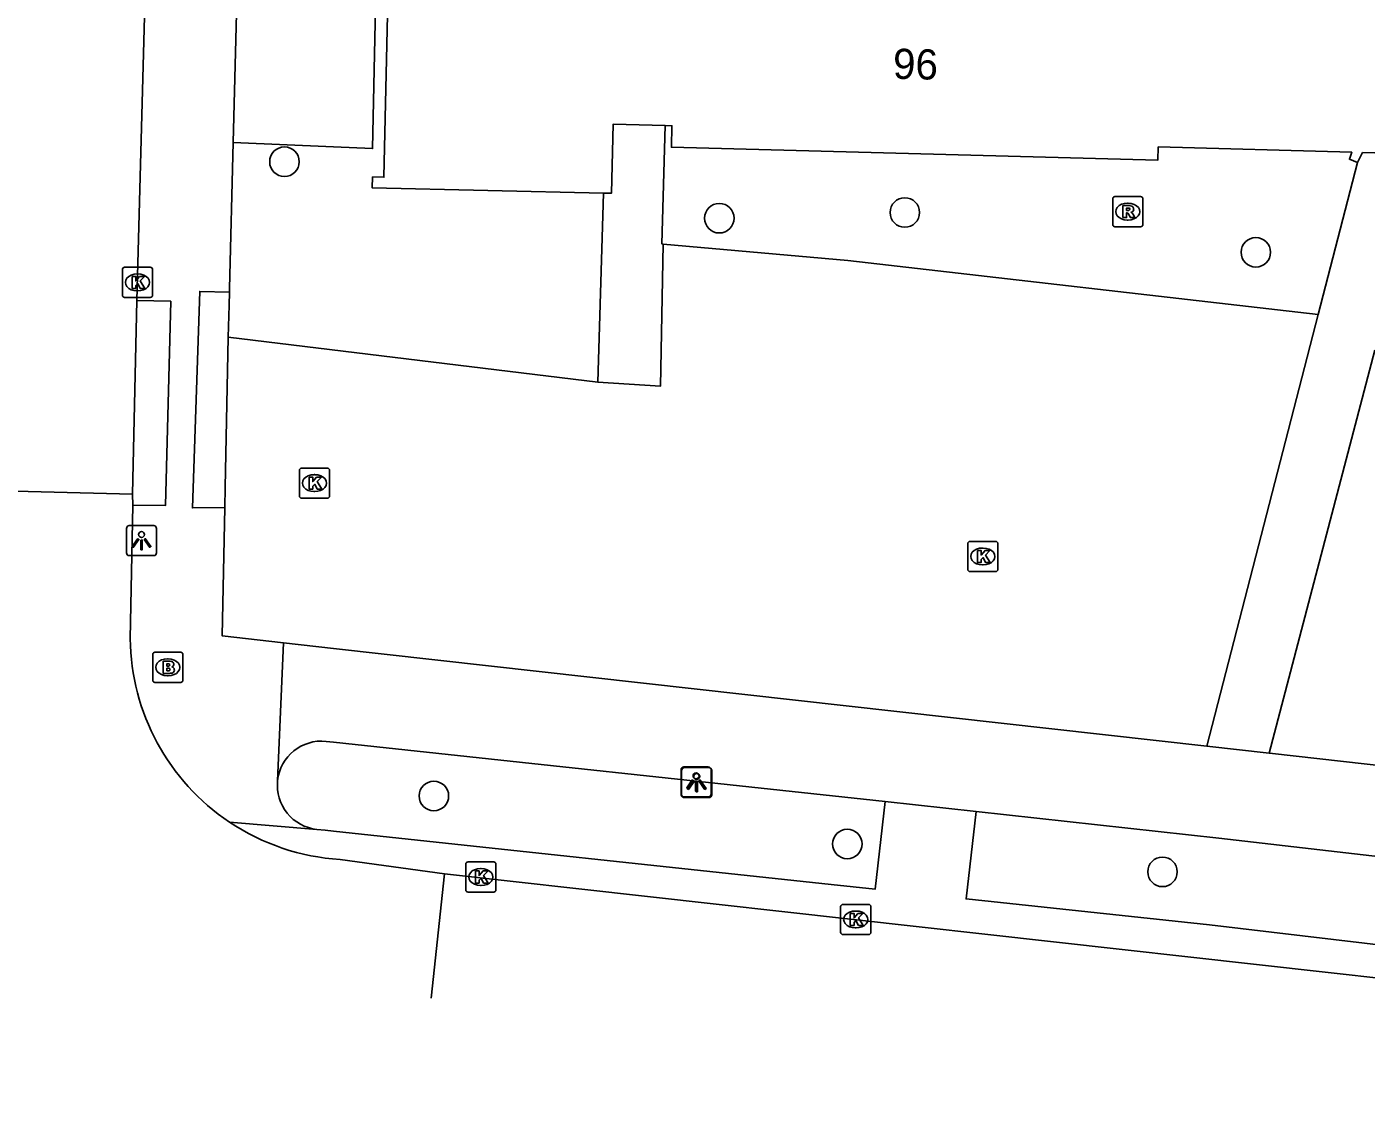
# Model space of a CAD drawing. Extents: x 162082 to 163393, y 388091 to 388632.
# Drawn here: x 162489.83 to 162534.22, y 388117.3 to 388152.9 of the extents above; entities that cross this region are included whole.
import ezdxf

# ---------------------------------------------------------------- set-up
doc = ezdxf.new("R2010")
doc.units = 0
for name, color, linetype in [('IMGEO_Boom', 7, 'Continuous'), ('IMGEO_Brandkraan', 7, 'Continuous'), ('IMGEO_Groenvoorziening', 7, 'Continuous'), ('IMGEO_Kolk', 7, 'Continuous'), ('IMGEO_Lichtpunt', 7, 'Continuous'), ('IMGEO_Pand', 7, 'Continuous'), ('IMGEO_Pand_nummerreeks', 7, 'Continuous'), ('IMGEO_Parkeervlak_open', 7, 'Continuous'), ('IMGEO_Rijbaan_lokaal_gesloten', 7, 'Continuous'), ('IMGEO_Rijbaan_lokaal_open', 7, 'Continuous'), ('IMGEO_Rioolput', 7, 'Continuous'), ('IMGEO_Voetpad_open', 7, 'Continuous')]:
    doc.layers.add(name, color=color, linetype=linetype)

msp = doc.modelspace()

# ---------------------------------------------------------------- linework, layer by layer
at = {"layer": 'IMGEO_Boom'}
for centre in [(162498.37, 388148.425), (162518.927, 388146.742), (162512.779, 388146.554), (162530.56, 388145.425), (162503.323, 388127.412), (162517.021, 388125.82), (162527.465, 388124.896)]:
    msp.add_circle(centre, 0.489, dxfattribs=at)
at = {"layer": 'IMGEO_Brandkraan'}
for p, q in [((162494.005, 388131.248), (162494.005, 388132.1)), ((162494.08, 388132.174), (162494.932, 388132.174)), ((162495.006, 388132.1), (162495.006, 388131.248)), ((162494.493, 388131.954), (162494.518, 388131.954)), ((162494.932, 388131.174), (162494.08, 388131.174)), ((162494.516, 388131.394), (162494.491, 388131.394))]:
    msp.add_line(p, q, dxfattribs=at)
for points in [[(162494.005, 388131.248), (162494.005, 388132.1)], [(162494.08, 388132.174), (162494.932, 388132.174)], [(162495.006, 388132.1), (162495.006, 388131.248)], [(162494.353, 388131.874), (162494.353, 388131.474), (162494.566, 388131.474)], [(162494.584, 388131.874), (162494.353, 388131.874)], [(162494.532, 388131.793), (162494.478, 388131.793), (162494.478, 388131.717)], [(162494.478, 388131.717), (162494.531, 388131.717)], [(162494.54, 388131.641), (162494.478, 388131.641), (162494.478, 388131.56)], [(162494.932, 388131.174), (162494.08, 388131.174)], [(162494.478, 388131.56), (162494.54, 388131.56)]]:
    msp.add_lwpolyline(points, dxfattribs=at)
for centre, radius, start, end in [((162494.082, 388132.098), 0.0765, 91.552, 178.448), ((162494.082, 388132.098), 0.0765, 91.552, 178.448), ((162494.93, 388132.098), 0.0765, 1.552, 88.448), ((162494.93, 388132.098), 0.0765, 1.552, 88.448), ((162494.533, 388131.755), 0.0379, 267.8285, 90.9355), ((162494.541, 388131.6), 0.0404, 269.8759, 90.5077), ((162494.588, 388131.729), 0.145, 59.4692, 91.5367), ((162494.613, 388131.776), 0.0922, 285.5137, 58.1501), ((162494.618, 388131.584), 0.105, 301.3115, 78.989), ((162494.082, 388131.25), 0.0765, 181.552, 268.448), ((162494.082, 388131.25), 0.0765, 181.552, 268.448), ((162494.572, 388131.725), 0.251, 268.6676, 293.5347), ((162494.93, 388131.25), 0.0765, 271.552, 358.448), ((162494.93, 388131.25), 0.0765, 271.552, 358.448)]:
    msp.add_arc(centre, radius, start, end, dxfattribs=at)
for centre, major_axis, ratio, start_param, end_param in [((162494.492, 388131.674), (-0.387, 0.002), 0.722429, 4.712389, 7.853982), ((162494.517, 388131.674), (-0.39, 0.002), 0.717154, 1.570796, 4.712389)]:
    msp.add_ellipse(centre, major_axis=major_axis, ratio=ratio, start_param=start_param, end_param=end_param, dxfattribs=at)
at = {"layer": 'IMGEO_Groenvoorziening'}
msp.add_lwpolyline([(162496.672, 388149.058), (162500, 388148.917), (162501.289, 388148.862), (162501.808, 388173.337)], dxfattribs=at)
at = {"layer": 'IMGEO_Kolk'}
for p, q in [((162493.074, 388144.927), (162493.926, 388144.927)), ((162492.999, 388144.001), (162492.999, 388144.853)), ((162493.487, 388144.707), (162493.512, 388144.707)), ((162494, 388144.853), (162494, 388144.001)), ((162493.51, 388144.147), (162493.485, 388144.147)), ((162493.926, 388143.927), (162493.074, 388143.927)), ((162498.939, 388138.277), (162499.791, 388138.277)), ((162498.864, 388137.351), (162498.864, 388138.203)), ((162499.352, 388138.057), (162499.377, 388138.057)), ((162499.865, 388138.203), (162499.865, 388137.351)), ((162499.375, 388137.497), (162499.35, 388137.497)), ((162499.791, 388137.277), (162498.939, 388137.277)), ((162521.011, 388134.92), (162521.011, 388135.772)), ((162521.086, 388135.846), (162521.938, 388135.846)), ((162521.499, 388135.626), (162521.524, 388135.626)), ((162522.012, 388135.772), (162522.012, 388134.92)), ((162521.938, 388134.846), (162521.086, 388134.846)), ((162521.522, 388135.066), (162521.497, 388135.066)), ((162504.378, 388124.3), (162504.378, 388125.152)), ((162504.453, 388125.226), (162505.305, 388125.226)), ((162504.866, 388125.006), (162504.891, 388125.006)), ((162505.379, 388125.152), (162505.379, 388124.3)), ((162505.305, 388124.226), (162504.453, 388124.226)), ((162504.889, 388124.446), (162504.864, 388124.446)), ((162516.801, 388122.894), (162516.801, 388123.746)), ((162516.876, 388123.82), (162517.728, 388123.82)), ((162517.802, 388123.746), (162517.802, 388122.894)), ((162517.289, 388123.6), (162517.314, 388123.6)), ((162517.728, 388122.82), (162516.876, 388122.82)), ((162517.312, 388123.04), (162517.287, 388123.04))]:
    msp.add_line(p, q, dxfattribs=at)
for points in [[(162493.074, 388144.927), (162493.926, 388144.927)], [(162492.999, 388144.001), (162492.999, 388144.853)], [(162493.32, 388144.627), (162493.443, 388144.627), (162493.443, 388144.476), (162493.573, 388144.627), (162493.737, 388144.627), (162493.591, 388144.476), (162493.744, 388144.227), (162493.592, 388144.227), (162493.507, 388144.391), (162493.443, 388144.324), (162493.443, 388144.227), (162493.32, 388144.227), (162493.32, 388144.627)], [(162494, 388144.853), (162494, 388144.001)], [(162493.926, 388143.927), (162493.074, 388143.927)], [(162498.939, 388138.277), (162499.791, 388138.277)], [(162498.864, 388137.351), (162498.864, 388138.203)], [(162499.185, 388137.977), (162499.308, 388137.977), (162499.308, 388137.826), (162499.438, 388137.977), (162499.602, 388137.977), (162499.456, 388137.826), (162499.609, 388137.577), (162499.457, 388137.577), (162499.372, 388137.741), (162499.308, 388137.674), (162499.308, 388137.577), (162499.185, 388137.577), (162499.185, 388137.977)], [(162499.865, 388138.203), (162499.865, 388137.351)], [(162499.791, 388137.277), (162498.939, 388137.277)], [(162521.011, 388134.92), (162521.011, 388135.772)], [(162521.086, 388135.846), (162521.938, 388135.846)], [(162522.012, 388135.772), (162522.012, 388134.92)], [(162521.332, 388135.546), (162521.455, 388135.546), (162521.455, 388135.395), (162521.585, 388135.546), (162521.749, 388135.546), (162521.603, 388135.395), (162521.756, 388135.146), (162521.604, 388135.146), (162521.519, 388135.31), (162521.455, 388135.243), (162521.455, 388135.146), (162521.332, 388135.146), (162521.332, 388135.546)], [(162521.938, 388134.846), (162521.086, 388134.846)], [(162504.378, 388124.3), (162504.378, 388125.152)], [(162504.453, 388125.226), (162505.305, 388125.226)], [(162505.379, 388125.152), (162505.379, 388124.3)], [(162504.699, 388124.926), (162504.822, 388124.926), (162504.822, 388124.775), (162504.952, 388124.926), (162505.116, 388124.926), (162504.97, 388124.775), (162505.123, 388124.526), (162504.971, 388124.526), (162504.886, 388124.69), (162504.822, 388124.623), (162504.822, 388124.526), (162504.699, 388124.526), (162504.699, 388124.926)], [(162505.305, 388124.226), (162504.453, 388124.226)], [(162516.801, 388122.894), (162516.801, 388123.746)], [(162516.876, 388123.82), (162517.728, 388123.82)], [(162517.802, 388123.746), (162517.802, 388122.894)], [(162517.122, 388123.52), (162517.245, 388123.52), (162517.245, 388123.369), (162517.375, 388123.52), (162517.539, 388123.52), (162517.393, 388123.369), (162517.546, 388123.12), (162517.394, 388123.12), (162517.309, 388123.284), (162517.245, 388123.217), (162517.245, 388123.12), (162517.122, 388123.12), (162517.122, 388123.52)], [(162517.728, 388122.82), (162516.876, 388122.82)]]:
    msp.add_lwpolyline(points, dxfattribs=at)
for centre, start, end in [((162493.076, 388144.851), 91.552, 178.448), ((162493.076, 388144.851), 91.552, 178.448), ((162493.924, 388144.851), 1.552, 88.448), ((162493.924, 388144.851), 1.552, 88.448), ((162493.076, 388144.003), 181.552, 268.448), ((162493.076, 388144.003), 181.552, 268.448), ((162493.924, 388144.003), 271.552, 358.448), ((162493.924, 388144.003), 271.552, 358.448), ((162498.941, 388138.201), 91.552, 178.448), ((162498.941, 388138.201), 91.552, 178.448), ((162499.789, 388138.201), 1.552, 88.448), ((162499.789, 388138.201), 1.552, 88.448), ((162498.941, 388137.353), 181.552, 268.448), ((162498.941, 388137.353), 181.552, 268.448), ((162499.789, 388137.353), 271.552, 358.448), ((162499.789, 388137.353), 271.552, 358.448), ((162521.088, 388135.77), 91.552, 178.448), ((162521.088, 388135.77), 91.552, 178.448), ((162521.936, 388135.77), 1.552, 88.448), ((162521.936, 388135.77), 1.552, 88.448), ((162521.088, 388134.922), 181.552, 268.448), ((162521.088, 388134.922), 181.552, 268.448), ((162521.936, 388134.922), 271.552, 358.448), ((162521.936, 388134.922), 271.552, 358.448), ((162504.455, 388125.15), 91.552, 178.448), ((162504.455, 388125.15), 91.552, 178.448), ((162505.303, 388125.15), 1.552, 88.448), ((162505.303, 388125.15), 1.552, 88.448), ((162504.455, 388124.302), 181.552, 268.448), ((162504.455, 388124.302), 181.552, 268.448), ((162505.303, 388124.302), 271.552, 358.448), ((162505.303, 388124.302), 271.552, 358.448), ((162516.878, 388123.744), 91.552, 178.448), ((162516.878, 388123.744), 91.552, 178.448), ((162517.726, 388123.744), 1.552, 88.448), ((162517.726, 388123.744), 1.552, 88.448), ((162516.878, 388122.896), 181.552, 268.448), ((162516.878, 388122.896), 181.552, 268.448), ((162517.726, 388122.896), 271.552, 358.448), ((162517.726, 388122.896), 271.552, 358.448)]:
    msp.add_arc(centre, 0.0765, start, end, dxfattribs=at)
for centre, major_axis, ratio, start_param, end_param in [((162493.486, 388144.427), (-0.387, 0.002), 0.722429, 4.712389, 7.853982), ((162493.511, 388144.427), (-0.39, 0.002), 0.717154, 1.570796, 4.712389), ((162499.351, 388137.777), (-0.387, 0.002), 0.722429, 4.712389, 7.853982), ((162499.376, 388137.777), (-0.39, 0.002), 0.717154, 1.570796, 4.712389), ((162521.498, 388135.346), (-0.387, 0.002), 0.722429, 4.712389, 7.853982), ((162521.523, 388135.346), (-0.39, 0.002), 0.717154, 1.570796, 4.712389), ((162504.865, 388124.726), (-0.387, 0.002), 0.722429, 4.712389, 7.853982), ((162504.89, 388124.726), (-0.39, 0.002), 0.717154, 1.570796, 4.712389), ((162517.288, 388123.32), (-0.387, 0.002), 0.722429, 4.712389, 7.853982), ((162517.313, 388123.32), (-0.39, 0.002), 0.717154, 1.570796, 4.712389)]:
    msp.add_ellipse(centre, major_axis=major_axis, ratio=ratio, start_param=start_param, end_param=end_param, dxfattribs=at)
at = {"layer": 'IMGEO_Lichtpunt'}
for p, q in [((162493.136, 388136.275), (162493.136, 388135.468)), ((162493.136, 388136.275), (162493.136, 388135.468)), ((162494.038, 388136.37), (162493.23, 388136.37)), ((162494.038, 388136.37), (162493.23, 388136.37)), ((162494.132, 388135.468), (162494.132, 388136.275)), ((162494.132, 388135.468), (162494.132, 388136.275)), ((162493.23, 388135.374), (162494.038, 388135.374)), ((162493.23, 388135.374), (162494.038, 388135.374)), ((162511.512, 388128.28), (162511.512, 388127.473)), ((162511.512, 388128.28), (162511.512, 388127.473)), ((162511.532, 388128.257), (162511.532, 388127.45)), ((162511.532, 388128.257), (162511.532, 388127.45)), ((162512.414, 388128.375), (162511.606, 388128.375)), ((162512.414, 388128.375), (162511.606, 388128.375)), ((162512.434, 388128.352), (162511.626, 388128.352)), ((162512.434, 388128.352), (162511.626, 388128.352)), ((162512.508, 388127.473), (162512.508, 388128.28)), ((162512.508, 388127.473), (162512.508, 388128.28)), ((162512.528, 388127.45), (162512.528, 388128.257)), ((162512.528, 388127.45), (162512.528, 388128.257)), ((162511.606, 388127.379), (162512.414, 388127.379)), ((162511.606, 388127.379), (162512.414, 388127.379)), ((162511.626, 388127.356), (162512.434, 388127.356)), ((162511.626, 388127.356), (162512.434, 388127.356))]:
    msp.add_line(p, q, dxfattribs=at)
for points in [[(162493.51, 388135.939), (162493.549, 388135.911), (162493.361, 388135.649), (162493.323, 388135.676), (162493.51, 388135.939)], [(162493.612, 388135.891), (162493.659, 388135.891), (162493.659, 388135.569), (162493.612, 388135.569), (162493.612, 388135.891)], [(162493.722, 388135.911), (162493.76, 388135.938), (162493.947, 388135.676), (162493.908, 388135.648), (162493.722, 388135.911)], [(162511.886, 388127.944), (162511.925, 388127.916), (162511.737, 388127.654), (162511.699, 388127.681), (162511.886, 388127.944)], [(162511.906, 388127.921), (162511.945, 388127.893), (162511.757, 388127.631), (162511.719, 388127.658), (162511.906, 388127.921)], [(162511.988, 388127.896), (162512.035, 388127.896), (162512.035, 388127.574), (162511.988, 388127.574), (162511.988, 388127.896)], [(162512.008, 388127.873), (162512.055, 388127.873), (162512.055, 388127.551), (162512.008, 388127.551), (162512.008, 388127.873)], [(162512.098, 388127.916), (162512.136, 388127.943), (162512.323, 388127.681), (162512.284, 388127.653), (162512.098, 388127.916)], [(162512.118, 388127.893), (162512.156, 388127.92), (162512.343, 388127.658), (162512.304, 388127.63), (162512.118, 388127.893)]]:
    msp.add_lwpolyline(points, dxfattribs=at)
for centre in [(162493.635, 388136.073), (162512.011, 388128.078), (162512.031, 388128.055)]:
    msp.add_circle(centre, 0.0994, dxfattribs=at)
for centre, start, end in [((162493.23, 388136.275), 90, 180), ((162493.23, 388136.275), 90, 180), ((162494.038, 388136.275), 0, 90), ((162494.038, 388136.275), 0, 90), ((162493.23, 388135.468), 180, 270), ((162493.23, 388135.468), 180, 270), ((162494.038, 388135.468), 270, 0), ((162494.038, 388135.468), 270, 360), ((162511.606, 388128.28), 90, 180), ((162511.606, 388128.28), 90, 180), ((162511.626, 388128.257), 90, 180), ((162511.626, 388128.257), 90, 180), ((162512.414, 388128.28), 0, 90), ((162512.414, 388128.28), 0, 90), ((162512.434, 388128.257), 0, 90), ((162512.434, 388128.257), 0, 90), ((162511.606, 388127.473), 180, 270), ((162511.606, 388127.473), 180, 270), ((162511.626, 388127.45), 180, 270), ((162511.626, 388127.45), 180, 270), ((162512.414, 388127.473), 270, 0), ((162512.414, 388127.473), 270, 360), ((162512.434, 388127.45), 270, 0), ((162512.434, 388127.45), 270, 360)]:
    msp.add_arc(centre, 0.0946, start, end, dxfattribs=at)
at = {"layer": 'IMGEO_Pand'}
for points in [[(162501.808, 388173.337), (162502.242, 388173.327), (162501.665, 388147.913), (162501.289, 388147.921), (162501.281, 388147.559), (162508.944, 388147.385)], [(162508.944, 388147.385), (162509.206, 388147.379), (162509.258, 388149.665), (162510.988, 388149.625)], [(162510.988, 388149.625), (162511.212, 388149.62), (162511.196, 388148.904), (162527.315, 388148.482), (162527.328, 388148.915), (162533.738, 388148.739), (162533.659, 388148.508), (162533.932, 388148.399)], [(162536.163, 388148.673), (162534.099, 388148.728), (162533.932, 388148.399)]]:
    msp.add_lwpolyline(points, dxfattribs=at)
at = {"layer": 'IMGEO_Parkeervlak_open'}
for points in [[(162532.627, 388143.359), (162517.042, 388145.154), (162510.923, 388145.699)], [(162508.759, 388141.12), (162496.506, 388142.618)]]:
    msp.add_lwpolyline(points, dxfattribs=at)
at = {"layer": 'IMGEO_Rijbaan_lokaal_gesloten'}
msp.add_lwpolyline([(162552.697, 388117.298), (162538.06, 388120.923), (162537.31, 388121.081), (162503.679, 388124.828)], dxfattribs=at)
at = {"layer": 'IMGEO_Rijbaan_lokaal_open'}
for points in [[(162494.536, 388183.135), (162493.484, 388143.829)], [(162493.484, 388143.829), (162493.335, 388137.408)], [(162493.335, 388137.408), (162487.268, 388137.56)], [(162493.349, 388137.051), (162493.335, 388137.408)], [(162493.263, 388132.62), (162493.349, 388137.051)], [(162503.679, 388124.828), (162500.213, 388125.309)], [(162503.237, 388120.717), (162503.237, 388120.717), (162503.679, 388124.828)]]:
    msp.add_lwpolyline(points, dxfattribs=at)
for centre, radius, start, end in [((162500.66, 388132.695), 7.397, 180.5824, 236.2293), ((162500.666, 388132.698), 7.403, 236.2056, 266.4935)]:
    msp.add_arc(centre, radius, start, end, dxfattribs=at)
at = {"layer": 'IMGEO_Rioolput'}
for p, q in [((162525.815, 388146.346), (162525.815, 388147.198)), ((162525.89, 388147.272), (162526.742, 388147.272)), ((162526.816, 388147.198), (162526.816, 388146.346)), ((162526.303, 388147.052), (162526.328, 388147.052)), ((162526.742, 388146.272), (162525.89, 388146.272)), ((162526.326, 388146.492), (162526.301, 388146.492))]:
    msp.add_line(p, q, dxfattribs=at)
for points in [[(162525.815, 388146.346), (162525.815, 388147.198)], [(162525.89, 388147.272), (162526.742, 388147.272)], [(162526.816, 388147.198), (162526.816, 388146.346)], [(162526.404, 388146.97), (162526.152, 388146.972), (162526.152, 388146.572)], [(162526.152, 388146.572), (162526.276, 388146.572), (162526.276, 388146.734), (162526.287, 388146.734)], [(162526.33, 388146.891), (162526.276, 388146.891), (162526.276, 388146.81)], [(162526.276, 388146.81), (162526.328, 388146.81)], [(162526.334, 388146.705), (162526.405, 388146.572), (162526.545, 388146.572), (162526.48, 388146.698)], [(162526.742, 388146.272), (162525.89, 388146.272)]]:
    msp.add_lwpolyline(points, dxfattribs=at)
for centre, radius, start, end in [((162525.892, 388147.196), 0.0765, 91.552, 178.448), ((162525.892, 388147.196), 0.0765, 91.552, 178.448), ((162526.74, 388147.196), 0.0765, 1.552, 88.448), ((162526.74, 388147.196), 0.0765, 1.552, 88.448), ((162526.286, 388146.681), 0.0533, 26.0293, 88.6989), ((162526.312, 388146.999), 0.19, 274.7715, 282.9687), ((162526.336, 388146.795), 0.0964, 77.0061, 93.1865), ((162526.35, 388146.852), 0.0378, 276.6634, 79.6772), ((162526.403, 388146.86), 0.109, 350.3612, 89.416), ((162526.401, 388146.86), 0.112, 277.5842, 350.9817), ((162526.385, 388146.645), 0.108, 29.5134, 73.7905), ((162525.892, 388146.348), 0.0765, 181.552, 268.448), ((162525.892, 388146.348), 0.0765, 181.552, 268.448), ((162526.74, 388146.348), 0.0765, 271.552, 358.448), ((162526.74, 388146.348), 0.0765, 271.552, 358.448)]:
    msp.add_arc(centre, radius, start, end, dxfattribs=at)
for centre, major_axis, ratio, start_param, end_param in [((162526.302, 388146.772), (-0.387, 0.002), 0.722429, 4.712389, 7.853982), ((162526.327, 388146.772), (-0.39, 0.002), 0.717154, 1.570796, 4.712389)]:
    msp.add_ellipse(centre, major_axis=major_axis, ratio=ratio, start_param=start_param, end_param=end_param, dxfattribs=at)
at = {"layer": 'IMGEO_Voetpad_open'}
for points in [[(162496.672, 388149.058), (162497.308, 388173.837)], [(162510.923, 388145.699), (162510.881, 388145.702), (162510.988, 388149.625)], [(162496.545, 388144.103), (162496.548, 388144.225), (162496.672, 388149.058)], [(162533.932, 388148.399), (162532.627, 388143.359)], [(162508.759, 388141.12), (162508.944, 388147.385)], [(162510.923, 388145.699), (162510.828, 388140.984), (162508.759, 388141.12)], [(162496.395, 388136.974), (162495.323, 388136.955), (162495.563, 388144.131), (162496.545, 388144.103)], [(162496.506, 388142.618), (162496.534, 388143.676), (162496.545, 388144.103)], [(162493.484, 388143.829), (162494.605, 388143.8), (162494.432, 388137.037), (162493.349, 388137.051)], [(162528.931, 388129.064), (162532.627, 388143.359)], [(162496.506, 388142.618), (162496.408, 388137.627), (162496.395, 388136.974)], [(162531, 388128.832), (162534.501, 388142.181)], [(162498.339, 388132.488), (162496.311, 388132.715), (162496.395, 388136.974)], [(162498.143, 388127.918), (162498.339, 388132.488)], [(162498.339, 388132.488), (162500, 388132.302), (162528.931, 388129.064)], [(162518.28, 388127.229), (162500, 388129.196), (162499.756, 388129.221)], [(162531, 388128.832), (162528.931, 388129.064)], [(162538.164, 388128.028), (162534.15, 388128.479), (162531.109, 388128.82), (162531, 388128.832)], [(162499.445, 388126.304), (162499.722, 388126.274), (162500, 388126.245), (162516.486, 388124.481), (162517.948, 388124.326), (162518.28, 388127.229)], [(162521.291, 388126.898), (162518.28, 388127.229)], [(162541.672, 388124.59), (162542.379, 388121.56), (162529.02, 388123.142), (162520.96, 388124.003), (162521.291, 388126.898)], [(162521.291, 388126.898), (162529.338, 388126.015), (162541.672, 388124.59)], [(162496.548, 388126.546), (162499.445, 388126.304)]]:
    msp.add_lwpolyline(points, dxfattribs=at)
for centre, radius, start, end in [((162499.602, 388127.761), 1.468, 83.9944, 173.869), ((162499.601, 388127.762), 1.466, 173.8921, 263.8935)]:
    msp.add_arc(centre, radius, start, end, dxfattribs=at)

# ---------------------------------------------------------------- texts
at = {"layer": 'IMGEO_Pand_nummerreeks'}
msp.add_text('96', height=1, rotation=358.6994, dxfattribs=at).set_placement((162518.527, 388151.176))

doc.saveas('drawing.dxf')
